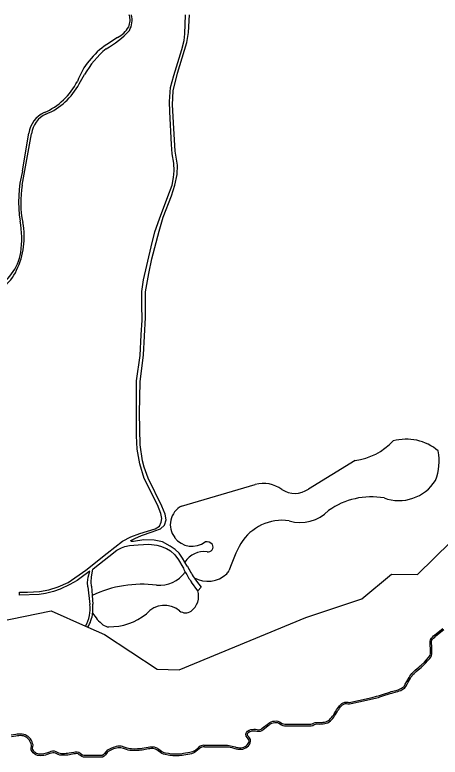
# Model space of a CAD drawing. Extents: x 126000 to 131009, y 393000 to 395500.
# Drawn here: x 127479.3 to 127753.8, y 395020.5 to 395500 of the extents above; entities that cross this region are included whole.
import ezdxf

# ---------------------------------------------------------------- set-up
doc = ezdxf.new("R2010")
doc.units = 0
for name, color, linetype in [('gg-knt-onverhard', 7, 'Continuous'), ('gg-kntw-bovenkant insteek waterloop', 7, 'Continuous'), ('gg-kntw-waterlijn', 7, 'Continuous'), ('gt-grn-groengrens', 7, 'Continuous')]:
    doc.layers.add(name, color=color, linetype=linetype)

msp = doc.modelspace()

# ---------------------------------------------------------------- linework, layer by layer
at = {"layer": 'gg-knt-onverhard'}
for p, q in [((127590.6, 395143.95), (127589.1, 395146.56)), ((127597.4, 395128.03), (127593.29, 395133.65)), ((127526.5, 395130.6), (127527.73, 395119.18)), ((127528.7, 395131.05), (127529.15, 395125)), ((127529.15, 395125), (127529.57, 395119.36))]:
    msp.add_line(p, q, dxfattribs=at)
for points in [[(127526.5, 395130.6), (127526.23, 395133.44), (127526.72, 395136.8), (127527.64, 395140.59), (127523.75, 395137.82), (127519.52, 395134.7), (127514.85, 395132.03), (127508.5, 395129.07), (127504.3, 395127.62), (127499.16, 395126.31), (127494.93, 395125.59), (127482.28, 395125.2), (127482.31, 395127.12), (127487.47, 395127.13), (127495.25, 395127.57), (127501.23, 395128.66), (127507.21, 395130.6), (127513.71, 395133.43), (127525.03, 395141.35), (127538.89, 395152.19), (127548.76, 395159.95), (127554.13, 395162.84), (127560, 395164.89), (127569.9, 395168.01), (127572.77, 395169.76), (127573.84, 395172.29), (127574.08, 395174.58), (127573.5, 395177.84), (127571.31, 395183.59), (127562.71, 395200.46), (127559.95, 395209.98), (127558.25, 395219.44), (127557.91, 395228.13), (127557.91, 395263.51), (127560.12, 395279.96), (127560.81, 395293.33), (127561.4, 395302.7), (127561.33, 395312.97), (127561.33, 395321.4), (127562.43, 395328.9), (127567.2, 395350.11), (127569.67, 395359.82), (127572.65, 395368.26), (127578.01, 395382.74), (127580.83, 395390.07), (127581.69, 395394.84), (127582.2, 395399.27), (127581.94, 395404.3), (127580.92, 395410.26), (127580.49, 395416.23), (127579.29, 395437.35), (127579.05, 395443.97), (127579.54, 395450.1), (127579.78, 395453.17), (127582, 395460.85), (127587.18, 395477.57), (127588.5, 395483.41), (127589.08, 395487.75), (127589.55, 395500)], [(127569.63, 395166.63), (127573.35, 395168.02), (127575.96, 395170.35), (127576.93, 395173.83), (127576.4, 395177.5), (127574.17, 395182.66), (127565.34, 395200.79), (127562.71, 395207.89), (127561.79, 395212.03), (127560.23, 395222.34), (127559.81, 395242.62), (127560.22, 395262.93), (127562.35, 395280.48), (127563.58, 395304.61), (127563.74, 395321.09), (127565.7, 395333.02), (127567.83, 395342.31), (127572.41, 395360.34), (127575.05, 395369.37), (127580.33, 395383.09), (127582.63, 395389.99), (127583.99, 395396.8), (127584.25, 395402.85), (127582.73, 395411.91), (127581.88, 395426.56), (127581.02, 395441.98), (127581.45, 395450.95), (127584.34, 395462.28), (127590.39, 395482.05), (127591.4, 395488.7), (127591.98, 395500)], [(127589.1, 395146.56), (127587.59, 395149.17), (127585.31, 395152.29), (127582.78, 395154.72), (127579.61, 395156.82), (127574.51, 395159.54), (127569.2, 395160.66), (127562.63, 395160.81), (127555.97, 395159.93), (127554.31, 395159.93), (127554.2, 395160.4), (127556.65, 395161.7), (127561.07, 395163.65), (127568.05, 395166.04), (127569.63, 395166.63)], [(127528.7, 395131.05), (127528.62, 395133.49), (127528.71, 395137.04), (127529.74, 395142.01), (127530.83, 395142.98), (127539.97, 395150.24), (127545.13, 395154.13), (127548.2, 395155.69), (127550.34, 395156.52), (127553.26, 395157.2), (127558.9, 395157.78), (127565.81, 395158.17), (127570.87, 395157.49), (127573.35, 395156.76), (127577.13, 395155.21), (127579.81, 395153.75), (127582.49, 395151.17), (127584.87, 395148.05), (127587.68, 395143.34)], [(127596.49, 395134.22), (127599.52, 395130.41), (127597.4, 395128.03)], [(127601.38, 395028.23), (127616.53, 395028.23), (127617.57, 395028.15), (127618.6, 395027.95), (127619.59, 395027.68), (127621.5, 395027.1), (127622.44, 395026.85), (127623.38, 395026.68), (127624.33, 395026.6), (127625.27, 395026.62), (127626.19, 395026.75), (127627.09, 395027.01), (127627.93, 395027.39), (127628.7, 395027.89), (127629.35, 395028.51), (127629.89, 395029.26), (127630.3, 395030.06), (127630.47, 395030.89), (127630.36, 395031.69), (127629.94, 395032.43), (127629.28, 395033.14), (127628.57, 395034.07), (127628.46, 395035.31), (127628.84, 395036.44), (127629.55, 395037.36), (127630.5, 395038.01), (127631.57, 395038.36), (127632.62, 395038.47), (127633.65, 395038.56), (127634.71, 395038.52), (127635.72, 395038.35), (127636.65, 395038.22), (127637.5, 395038.29), (127638.26, 395038.67), (127639.01, 395039.25), (127639.78, 395039.89), (127642.21, 395041.69), (127643.03, 395042.27), (127643.89, 395042.85), (127644.83, 395043.35), (127645.86, 395043.68), (127646.92, 395043.86), (127647.98, 395043.9), (127649.08, 395043.79), (127650.11, 395043.37), (127651.84, 395042.33), (127652.66, 395041.95), (127653.54, 395041.8), (127670.43, 395041.8), (127671.28, 395042.02), (127672.12, 395042.49), (127673.14, 395042.92), (127674.24, 395043.01), (127676.26, 395042.93), (127677.22, 395042.96), (127678.19, 395043.05), (127679.15, 395043.17), (127680.07, 395043.38), (127680.94, 395043.7), (127681.74, 395044.16), (127682.46, 395044.74), (127683.12, 395045.43), (127683.74, 395046.17), (127684.34, 395046.95), (127684.89, 395047.75), (127685.41, 395048.59), (127686.44, 395050.31), (127686.98, 395051.17), (127687.56, 395052.01), (127688.16, 395052.82), (127688.79, 395053.62), (127689.49, 395054.4), (127690.28, 395055.12), (127691.19, 395055.72), (127692.26, 395056.12), (127693.39, 395056.14), (127694.4, 395055.99), (127695.32, 395055.93), (127696.23, 395056.08), (127701.11, 395057.15), (127709.87, 395059.16), (127712.78, 395059.87), (127713.73, 395060.12), (127714.69, 395060.39), (127716.58, 395060.99), (127721.34, 395062.56), (127722.31, 395062.85), (127725.21, 395063.62), (127726.15, 395063.9), (127727.07, 395064.22), (127727.96, 395064.58), (127728.83, 395065.01), (127729.64, 395065.5), (127730.35, 395066.06), (127730.89, 395066.78), (127731.35, 395067.62), (127732.34, 395069.36), (127733.77, 395072.01), (127734.3, 395072.89), (127734.89, 395073.74), (127735.55, 395074.54), (127736.26, 395075.29), (127737.01, 395075.99), (127737.77, 395076.66), (127740.09, 395078.57), (127740.83, 395079.22), (127741.55, 395079.89), (127743.66, 395081.99), (127745.03, 395083.43), (127746.34, 395084.92), (127746.93, 395085.66), (127747.37, 395086.42), (127747.54, 395087.27), (127747.54, 395091.22), (127747.5, 395092.19), (127747.32, 395094.2), (127747.33, 395095.27), (127747.57, 395096.38), (127748.15, 395097.35), (127748.88, 395098.14), (127749.61, 395098.83), (127750.33, 395099.55), (127755.47, 395103.73)], [(127601.75, 395027.23), (127616.49, 395027.23), (127617.44, 395027.16), (127618.37, 395026.98), (127619.31, 395026.72), (127621.23, 395026.14), (127622.22, 395025.88), (127623.25, 395025.68), (127624.3, 395025.6), (127625.35, 395025.62), (127626.41, 395025.77), (127627.43, 395026.07), (127628.41, 395026.51), (127629.33, 395027.1), (127630.11, 395027.86), (127630.74, 395028.74), (127631.25, 395029.72), (127631.48, 395030.85), (127631.32, 395032.02), (127630.75, 395033.03), (127630.04, 395033.78), (127629.54, 395034.44), (127629.47, 395035.19), (127629.74, 395035.96), (127630.25, 395036.62), (127630.94, 395037.1), (127631.78, 395037.37), (127632.71, 395037.48), (127633.67, 395037.55), (127634.61, 395037.52), (127635.57, 395037.36), (127636.62, 395037.22), (127637.77, 395037.31), (127638.8, 395037.82), (127639.63, 395038.47), (127640.4, 395039.11), (127642.79, 395040.88), (127643.6, 395041.45), (127644.41, 395041.99), (127645.23, 395042.43), (127646.1, 395042.71), (127647.02, 395042.86), (127647.95, 395042.9), (127648.84, 395042.81), (127649.66, 395042.47), (127651.37, 395041.45), (127652.36, 395040.99), (127653.45, 395040.8), (127670.56, 395040.8), (127671.65, 395041.08), (127672.56, 395041.59), (127673.38, 395041.94), (127674.27, 395042.01), (127676.25, 395041.93), (127677.28, 395041.96), (127678.3, 395042.05), (127679.33, 395042.19), (127680.36, 395042.42), (127681.37, 395042.8), (127682.3, 395043.33), (127683.14, 395044), (127683.87, 395044.76), (127684.52, 395045.55), (127685.14, 395046.36), (127685.73, 395047.21), (127686.26, 395048.07), (127687.29, 395049.79), (127687.81, 395050.62), (127688.37, 395051.42), (127688.96, 395052.21), (127689.56, 395052.98), (127690.2, 395053.7), (127690.89, 395054.32), (127691.65, 395054.82), (127692.45, 395055.12), (127693.33, 395055.14), (127694.29, 395055), (127695.37, 395054.92), (127696.42, 395055.1), (127701.32, 395056.17), (127710.1, 395058.19), (127713.02, 395058.9), (127714, 395059.16), (127714.97, 395059.43), (127716.89, 395060.04), (127721.63, 395061.61), (127722.58, 395061.88), (127725.48, 395062.66), (127726.45, 395062.95), (127727.42, 395063.28), (127728.38, 395063.67), (127729.31, 395064.13), (127730.21, 395064.68), (127731.07, 395065.35), (127731.73, 395066.23), (127732.23, 395067.14), (127733.22, 395068.88), (127734.63, 395071.51), (127735.14, 395072.35), (127735.69, 395073.14), (127736.3, 395073.88), (127736.97, 395074.58), (127737.68, 395075.25), (127738.42, 395075.9), (127740.73, 395077.81), (127741.5, 395078.47), (127742.24, 395079.17), (127744.38, 395081.3), (127745.76, 395082.76), (127747.11, 395084.27), (127747.76, 395085.09), (127748.32, 395086.07), (127748.54, 395087.18), (127748.54, 395091.23), (127748.5, 395092.26), (127748.32, 395094.23), (127748.33, 395095.16), (127748.51, 395096.01), (127748.96, 395096.75), (127749.59, 395097.43), (127750.31, 395098.11), (127751, 395098.81), (127756.12, 395102.97)], [(127598.13, 395027.03), (127595.61, 395024.88), (127594.85, 395024.35), (127594.01, 395023.97), (127593.1, 395023.7), (127592.16, 395023.5), (127588.23, 395022.82), (127587.25, 395022.69), (127586.27, 395022.57), (127585.29, 395022.48), (127584.3, 395022.41), (127583.32, 395022.37), (127582.34, 395022.37), (127581.37, 395022.42), (127580.39, 395022.51), (127579.42, 395022.64), (127578.44, 395022.79), (127576.51, 395023.17), (127575.59, 395023.41), (127574.75, 395023.79), (127573.94, 395024.29), (127572.35, 395025.46), (127571.5, 395026.05), (127570.57, 395026.57), (127569.53, 395026.94), (127568.44, 395027.05), (127567.39, 395027.02), (127566.37, 395026.93), (127565.36, 395026.8), (127561.42, 395026.11), (127560.44, 395025.97), (127559.47, 395025.88), (127558.49, 395025.83), (127556.51, 395025.79), (127554.53, 395025.82), (127553.58, 395025.88), (127552.66, 395026.07), (127551.74, 395026.36), (127549.86, 395027.05), (127548.87, 395027.36), (127547.83, 395027.58), (127546.76, 395027.63), (127545.71, 395027.55), (127544.68, 395027.36), (127543.68, 395027.08), (127542.71, 395026.75), (127541.76, 395026.37), (127539.88, 395025.54), (127538.96, 395024.95), (127538.21, 395024.17), (127536.98, 395022.59), (127536.35, 395021.96), (127535.63, 395021.59), (127534.75, 395021.53), (127524.77, 395021.53), (127523.85, 395021.55), (127523.04, 395021.82), (127522.27, 395022.33), (127521.47, 395022.94), (127520.54, 395023.52), (127519.43, 395023.82), (127518.33, 395023.77), (127517.3, 395023.62), (127514.36, 395023.02), (127513.4, 395022.87), (127512.44, 395022.79), (127511.45, 395022.76), (127510.47, 395022.75), (127509.49, 395022.77), (127508.57, 395022.86), (127507.7, 395023.14), (127505.88, 395023.99), (127504.83, 395024.32), (127503.71, 395024.35), (127502.64, 395024.14), (127501.65, 395023.81), (127499.79, 395023.1), (127498.88, 395022.83), (127497.93, 395022.66), (127496.97, 395022.54), (127496.01, 395022.48), (127495.07, 395022.51), (127494.16, 395022.67), (127493.31, 395022.98), (127492.54, 395023.45), (127491.86, 395024.06), (127491.28, 395024.78), (127490.86, 395025.51), (127490.8, 395026.33), (127490.98, 395027.28), (127491.07, 395028.39), (127490.75, 395029.46), (127490.39, 395030.43), (127489.96, 395031.38), (127489.4, 395032.29), (127488.71, 395033.12), (127487.9, 395033.82), (127487.01, 395034.41), (127486.06, 395034.88), (127485.04, 395035.21), (127483.99, 395035.4), (127482.94, 395035.46), (127481.9, 395035.41), (127480.88, 395035.31), (127479.88, 395035.18), (127476.92, 395034.73)], [(127598.5, 395026.03), (127596.22, 395024.09), (127595.35, 395023.47), (127594.36, 395023.03), (127593.35, 395022.73), (127592.34, 395022.51), (127588.38, 395021.83), (127587.38, 395021.69), (127586.38, 395021.58), (127585.37, 395021.48), (127584.36, 395021.41), (127583.34, 395021.37), (127582.32, 395021.37), (127581.3, 395021.42), (127580.28, 395021.51), (127579.27, 395021.65), (127578.27, 395021.81), (127576.28, 395022.2), (127575.26, 395022.46), (127574.28, 395022.91), (127573.39, 395023.46), (127571.76, 395024.65), (127570.97, 395025.2), (127570.15, 395025.66), (127569.31, 395025.96), (127568.4, 395026.05), (127567.45, 395026.03), (127566.48, 395025.94), (127565.51, 395025.81), (127561.57, 395025.12), (127560.56, 395024.98), (127559.54, 395024.88), (127558.53, 395024.83), (127556.51, 395024.79), (127554.49, 395024.82), (127553.45, 395024.89), (127552.41, 395025.1), (127551.42, 395025.41), (127549.54, 395026.1), (127548.62, 395026.39), (127547.71, 395026.58), (127546.78, 395026.63), (127545.84, 395026.55), (127544.9, 395026.38), (127543.97, 395026.12), (127543.05, 395025.81), (127542.14, 395025.45), (127540.36, 395024.66), (127539.6, 395024.17), (127538.96, 395023.51), (127537.73, 395021.93), (127536.95, 395021.15), (127535.9, 395020.6), (127534.78, 395020.53), (127524.76, 395020.53), (127523.68, 395020.55), (127522.6, 395020.92), (127521.69, 395021.51), (127520.9, 395022.11), (127520.14, 395022.6), (127519.32, 395022.82), (127518.42, 395022.77), (127517.47, 395022.64), (127514.54, 395022.03), (127513.52, 395021.87), (127512.49, 395021.79), (127511.47, 395021.76), (127510.46, 395021.75), (127509.44, 395021.78), (127508.37, 395021.87), (127507.33, 395022.21), (127505.52, 395023.05), (127504.67, 395023.32), (127503.79, 395023.34), (127502.9, 395023.17), (127501.99, 395022.87), (127500.11, 395022.16), (127499.11, 395021.85), (127498.08, 395021.67), (127497.06, 395021.55), (127496.02, 395021.48), (127494.97, 395021.52), (127493.9, 395021.7), (127492.88, 395022.07), (127491.94, 395022.64), (127491.13, 395023.37), (127490.45, 395024.21), (127489.88, 395025.21), (127489.8, 395026.39), (127489.99, 395027.41), (127490.05, 395028.28), (127489.8, 395029.14), (127489.46, 395030.05), (127489.07, 395030.91), (127488.59, 395031.71), (127488, 395032.42), (127487.3, 395033.02), (127486.51, 395033.54), (127485.68, 395033.95), (127484.79, 395034.24), (127483.88, 395034.41), (127482.93, 395034.46), (127481.97, 395034.41), (127481, 395034.31), (127480.02, 395034.19), (127477.05, 395033.74)]]:
    msp.add_lwpolyline(points, dxfattribs=at)
for centre, radius, start, end in [((127648.97, 395172.36), 67.82, 205.3322, 208.404), ((127665.71, 395182.8), 84.57, 207.3514, 213.2996), ((127649.04, 395172.39), 67.89, 208.4024, 214.7968), ((127666.69, 395183.47), 85.75, 213.3164, 215.0538), ((127504.11, 395116.57), 23.76, 331.1898, 6.2954), ((127505.48, 395116.61), 24.25, 352.9316, 6.5295), ((127505.47, 395116.61), 24.25, 329.8956, 352.9277), ((127601.38, 395023.23), 5.01, 90.0237, 130.5077), ((127601.75, 395022.23), 5.01, 90.0237, 130.5077)]:
    msp.add_arc(centre, radius, start, end, dxfattribs=at)
at = {"layer": 'gg-kntw-bovenkant insteek waterloop'}
for p, q in [((127520.81, 395455.36), (127524.31, 395461.46)), ((127484.09, 395390.01), (127490.15, 395423.21))]:
    msp.add_line(p, q, dxfattribs=at)
for centre, radius, start, end in [((127540.46, 395496.77), 14.53, 331.9127, 12.8273), ((127511.62, 395527.54), 56.13, 298.2891, 317.9204), ((127579.02, 395429.93), 63.14, 130.2483, 150.0432), ((127483.38, 395475.01), 42.28, 292.2397, 332.3029), ((127506.03, 395421.33), 16, 114.5876, 173.2362), ((127545.55, 395378.77), 62.48, 169.6378, 191.9588), ((127438.38, 395356.3), 47.02, 333.2447, 11.6891), ((127458.66, 395343.71), 23.35, 267.5948, 338.4277)]:
    msp.add_arc(centre, radius, start, end, dxfattribs=at)
at = {"layer": 'gg-kntw-waterlijn'}
for p, q in [((127545.56, 395485.3), (127538.58, 395480.84)), ((127484.26, 395399.23), (127488.4, 395423.47))]:
    msp.add_line(p, q, dxfattribs=at)
for centre, radius, start, end in [((127541.43, 395496.65), 12.23, 338.7105, 15.9109), ((127536.44, 395502.16), 19.17, 298.4096, 328.7203), ((127566.37, 395439.3), 49.97, 123.7844, 159.2325), ((127480.87, 395476.72), 43.49, 293.4749, 333.0674), ((127505.1, 395421.5), 16.81, 114.2465, 173.2659), ((127559.58, 395379.4), 77.88, 165.2496, 189.2816), ((127419.06, 395355.32), 64.69, 352.1381, 10.258), ((127449.38, 395352.71), 34.33, 298.9415, 349.5309)]:
    msp.add_arc(centre, radius, start, end, dxfattribs=at)
at = {"layer": 'gt-grn-groengrens'}
for p, q in [((127698.98, 395212.13), (127668.79, 395193.62)), ((127586.98, 395182.7), (127634.53, 395196.68)), ((127405.91, 395095.09), (127502.78, 395114.99)), ((127502.78, 395114.99), (127524.93, 395105.12)), ((127524.93, 395105.12), (127526.45, 395104.45))]:
    msp.add_line(p, q, dxfattribs=at)
msp.add_lwpolyline([(127526.45, 395104.45), (127537.19, 395099.66), (127571.17, 395077.33), (127585.38, 395076.83), (127667.06, 395110.79), (127703.31, 395122.75), (127722.33, 395138.74), (127739.32, 395138.49), (127771.58, 395170.22)], dxfattribs=at)
for centre, radius, start, end in [((127693.73, 395252.23), 40.44, 277.459, 317.2428), ((127731.92, 395194.12), 31.81, 49.4703, 105.4916), ((127719.08, 395211.79), 34.14, 338.4328, 10.9832), ((127639.67, 395177.1), 20.25, 53.5933, 104.6914), ((127727.19, 395214.24), 28, 249.9823, 327.6072), ((127660.06, 395206.23), 15.33, 236.8776, 304.6769), ((127709.35, 395141.55), 47.11, 79.9046, 125.6935), ((127593.19, 395170.67), 13.54, 117.2953, 217.6728), ((127663.76, 395197.19), 25.1, 252.685, 316.1684), ((127652.08, 395141.73), 31.78, 82.3948, 147.8621), ((127593.79, 395170.98), 14.21, 217.1497, 306.238), ((127603.03, 395154.27), 5.31, 44.4244, 99.1214), ((127604.1, 395156.3), 3.21, 256.7372, 31.8372), ((127734.41, 395100.76), 123.62, 152.0864, 160.8046), ((127601.44, 395138.62), 14.68, 82.4751, 147.2762), ((127572.39, 395152.55), 21.02, 265.6348, 323.656), ((127603.75, 395152.18), 18.05, 241.0985, 313.1341), ((127611.99, 395143.38), 6.01, 313.154, 340.7949), ((127561.29, 395056.81), 75.39, 82.7634, 115.2385), ((127585.97, 395124.52), 11.96, 306.1667, 17.0574), ((127575.92, 395103.13), 15.42, 50.7179, 139.2232), ((127554.78, 395129.06), 29.59, 211.4514, 231.1062), ((127589.49, 395119.71), 6, 230.7292, 306.1648), ((127540.32, 395142.63), 37.92, 269.3732, 309.1146), ((127539.97, 395110.7), 6, 231.1047, 269.3721)]:
    msp.add_arc(centre, radius, start, end, dxfattribs=at)

doc.saveas('drawing.dxf')
